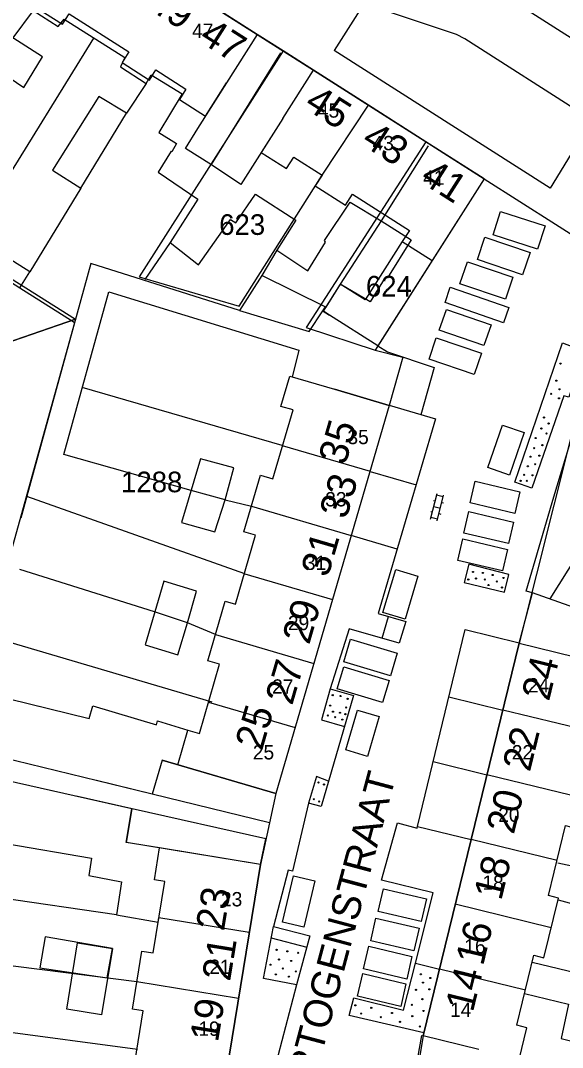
# Model space of a CAD drawing. Extents: x 148816 to 151297, y 399515 to 402500.
# Drawn here: x 149748.6 to 149795.9, y 400300.6 to 400390.2 of the extents above; entities that cross this region are included whole.
import ezdxf

# ---------------------------------------------------------------- set-up
doc = ezdxf.new("R2010")
doc.units = 0
for name, color, linetype in [('B01 Hoofdgebouw  [D] Norm', 7, 'Continuous'), ('B01 Hoofdgebouw  [T] Norm', 7, 'Continuous'), ('B01 hoofgebouw', 7, 'Continuous'), ('B07 Tussenmuur  [D] Norm', 7, 'Continuous'), ('G01 perceelsgrens', 7, 'Continuous'), ('S02 Open verharding  Norm', 7, 'Continuous'), ('S05 Water  Norm', 7, 'Continuous'), ('T04 Haag heg  [D] Gem', 7, 'Continuous'), ('V00 Kant verharding algemeen  [T] Norm', 7, 'Continuous'), ('V00 Kant verharding algemeen secundair  [T] Gem', 7, 'Continuous'), ('Z01 perceelnummer', 7, 'Continuous'), ('Z02 huisnummer', 7, 'Continuous'), ('Z02 Huisnummer  [Tekst] Norm', 7, 'Continuous'), ('Z06 straatnaam', 7, 'Continuous')]:
    doc.layers.add(name, color=color, linetype=linetype)

msp = doc.modelspace()

# ---------------------------------------------------------------- linework, layer by layer
at = {"layer": 'B01 Hoofdgebouw  [D] Norm'}
for p, q in [((149771.47, 400381.67), (149767.811, 400375.908)), ((149769.087, 400375.057), (149772.62, 400372.776)), ((149761.065, 400341.267), (149759.434, 400335.725))]:
    msp.add_line(p, q, dxfattribs=at)
for points in [[(149749.663, 400391.09), (149751.854, 400389.701), (149752.366, 400390.333), (149757.68, 400386.997), (149757.294, 400386.16), (149759.52, 400384.723), (149759.982, 400385.483), (149762.69, 400383.814), (149760.636, 400380.446), (149762.179, 400379.471), (149761.768, 400378.761), (149761.718, 400378.812), (149760.588, 400376.964), (149764.053, 400374.629), (149761.615, 400370.831), (149764.118, 400368.884), (149766.913, 400372.833), (149767.368, 400372.55), (149769.087, 400375.057)], [(149766.55, 400384.78), (149764.022, 400380.8)], [(149767.811, 400375.908), (149765.241, 400377.622), (149762.964, 400379.034), (149764.042, 400380.781), (149764.022, 400380.8)], [(149772.62, 400372.776), (149770.935, 400370.165), (149773.642, 400368.369), (149775.208, 400370.851), (149775.107, 400371.004), (149777.339, 400374.346), (149780.047, 400372.728), (149782.678, 400371.06), (149780.599, 400367.742), (149780.396, 400367.769), (149779.087, 400365.667), (149776.48, 400367.208), (149775.222, 400365.182), (149769.65, 400367.961), (149767.7, 400364.897), (149773.785, 400363.055), (149774.961, 400364.87), (149775.197, 400365.207)], [(149775.56, 400364.49), (149774.961, 400364.87)], [(149763.176, 400328.272), (149764.182, 400327.978), (149765.947, 400334.015), (149764.906, 400334.319), (149766.432, 400339.539), (149767.335, 400339.275), (149769.089, 400345.277), (149768.075, 400345.573), (149769.525, 400350.534), (149770.605, 400350.218), (149772.359, 400356.219), (149771.304, 400356.528), (149772.072, 400359.157), (149775.97, 400358.02)], [(149762.62, 400346.405), (149765.543, 400345.59), (149766.425, 400348.381), (149767.179, 400351.173), (149764.288, 400351.953), (149762.62, 400346.405)], [(149766.425, 400348.381), (149763.457, 400349.187)], [(149759.434, 400335.725), (149762.298, 400334.831), (149763.154, 400337.622), (149763.934, 400340.388), (149761.065, 400341.267)], [(149763.154, 400337.622), (149760.275, 400338.582)], [(149760.926, 400325.646), (149760.059, 400322.68), (149744.519, 400326.471), (149745.771, 400331.436), (149754.545, 400329.295), (149754.876, 400330.402), (149760.429, 400328.741), (149760.526, 400329.065), (149763.176, 400328.272)], [(149757.79, 400318.47), (149758.27, 400321.401), (149744.294, 400324.542), (149743.662, 400320.999), (149747.512, 400320.187)], [(149747.538, 400320.183), (149747.278, 400318.373), (149754.765, 400317.082), (149754.526, 400315.584), (149757.368, 400315.033), (149756.943, 400312.137), (149760.583, 400311.495)], [(149795.509, 400313.445), (149798.51, 400312.649), (149798.562, 400312.802), (149801.505, 400312.123), (149800.8, 400309.28), (149800.146, 400306.31), (149793.256, 400307.984)], [(149758.88, 400282.47), (149754.907, 400283.123), (149755.416, 400286.234), (149756.373, 400286.077), (149757.358, 400292.109), (149756.43, 400292.26), (149757.302, 400297.598), (149758.249, 400297.443), (149759.28, 400303.757), (149758.335, 400303.911), (149759.164, 400308.985), (149760.147, 400308.824), (149760.583, 400311.495)], [(149792.594, 400305.28), (149796.424, 400304.349), (149795.795, 400301.354), (149798.611, 400300.65), (149798.036, 400298.075)]]:
    msp.add_lwpolyline(points, dxfattribs=at)
for points in [[(149746.242, 400386.1), (149748.847, 400384.381), (149750.465, 400387.04), (149747.885, 400388.708)], [(149753.821, 400375.581), (149757.801, 400382.115), (149755.397, 400383.579), (149751.341, 400377.146)], [(149745.065, 400369.075), (149748.506, 400366.893), (149749.379, 400368.261), (149745.937, 400370.417)], [(149750.257, 400307.526), (149756.12, 400306.651), (149756.594, 400309.191), (149750.706, 400310.217)], [(149756.594, 400309.191), (149755.642, 400303.401), (149752.596, 400303.902), (149753.548, 400309.692)]]:
    msp.add_lwpolyline(points, close=True, dxfattribs=at)
at = {"layer": 'B01 Hoofdgebouw  [T] Norm'}
for p, q in [((149754.35, 400398.47), (149769.23, 400389)), ((149769.23, 400389), (149766.55, 400384.78)), ((149771.47, 400381.67), (149774.15, 400385.89)), ((149774.15, 400385.89), (149789.05, 400376.4)), ((149789.05, 400376.4), (149779.78, 400361.81)), ((149779.78, 400361.81), (149775.56, 400364.49)), ((149780.77, 400356.62), (149775.97, 400358.02)), ((149780.77, 400356.62), (149770.87, 400322.74)), ((149783.72, 400301.58), (149792.11, 400335.85)), ((149792.11, 400335.85), (149796.97, 400334.66)), ((149760.926, 400325.646), (149770.87, 400322.74)), ((149760.705, 400317.992), (149757.79, 400318.47)), ((149769.51, 400316.55), (149760.705, 400317.993)), ((149763.81, 400281.66), (149769.51, 400316.55)), ((149788.58, 400300.39), (149783.72, 400301.58))]:
    msp.add_line(p, q, dxfattribs=at)
msp.add_lwpolyline([(149792.102, 400299.528), (149792.777, 400302.285), (149791.913, 400302.497), (149793.41, 400308.613), (149794.274, 400308.401), (149795.548, 400313.605), (149794.675, 400313.819), (149796.172, 400319.935), (149797.046, 400319.721), (149798.322, 400324.934), (149797.448, 400325.148), (149798.941, 400331.245), (149799.815, 400331.031), (149800.492, 400333.798)], dxfattribs=at)
at = {"layer": 'B01 hoofgebouw'}
for points in [[(149751.67, 400394.25), (149754.35, 400398.47), (149769.23, 400389), (149766.55, 400384.78)], [(149751.67, 400394.25), (149749.854, 400391.39), (149752.225, 400389.882), (149752.8, 400390.786), (149758.011, 400387.47), (149757.422, 400386.545), (149759.827, 400385.014), (149760.388, 400385.895), (149763.01, 400384.226), (149762.436, 400383.324), (149764.708, 400381.879), (149766.55, 400384.78)], [(149771.47, 400381.67), (149774.15, 400385.89), (149789.05, 400376.4), (149779.78, 400361.81), (149775.56, 400364.49)], [(149771.47, 400381.67), (149769.581, 400378.695), (149771.796, 400377.285), (149772.43, 400378.28), (149774.899, 400376.707), (149774.304, 400375.773), (149776.948, 400374.089), (149777.565, 400375.059), (149782.527, 400371.898), (149781.905, 400370.922), (149784.514, 400369.261)], [(149781.905, 400370.922), (149778.658, 400365.822), (149776.48, 400367.208), (149774.986, 400364.855), (149775.56, 400364.49)], [(149762.292, 400325.248), (149763.176, 400328.272), (149764.182, 400327.978), (149765.947, 400334.015), (149764.906, 400334.319), (149766.432, 400339.539), (149767.335, 400339.275), (149769.089, 400345.277), (149768.075, 400345.573), (149769.525, 400350.534), (149770.605, 400350.218), (149772.359, 400356.219), (149771.304, 400356.528), (149772.072, 400359.157), (149775.97, 400358.02)], [(149775.97, 400358.02), (149780.77, 400356.62), (149770.87, 400322.74), (149760.926, 400325.646)], [(149788.58, 400300.39), (149783.72, 400301.58), (149792.11, 400335.85), (149796.97, 400334.66)], [(149792.102, 400299.528), (149792.777, 400302.285), (149791.913, 400302.497), (149793.41, 400308.613), (149794.274, 400308.401), (149795.548, 400313.605), (149794.675, 400313.819), (149796.172, 400319.935), (149797.046, 400319.721), (149798.322, 400324.934), (149797.448, 400325.148), (149798.941, 400331.245), (149799.815, 400331.031), (149800.492, 400333.798)], [(149760.926, 400325.646), (149760.059, 400322.68), (149755.201, 400323.865)], [(149757.816, 400318.466), (149758.296, 400321.397), (149753.418, 400322.493)], [(149758.88, 400282.47), (149763.81, 400281.66), (149769.51, 400316.55), (149757.816, 400318.466)], [(149758.88, 400282.47), (149754.907, 400283.123), (149755.416, 400286.234), (149756.373, 400286.077), (149757.358, 400292.109), (149756.43, 400292.26), (149757.302, 400297.598), (149758.249, 400297.443), (149759.28, 400303.757), (149758.335, 400303.911), (149759.164, 400308.985), (149760.147, 400308.824), (149761.163, 400315.045), (149760.248, 400315.195), (149760.705, 400317.993)]]:
    msp.add_lwpolyline(points, dxfattribs=at)
at = {"layer": 'B07 Tussenmuur  [D] Norm'}
for p, q in [((149771.408, 400353.105), (149779.087, 400350.861)), ((149771.408, 400353.105), (149779.087, 400350.861)), ((149768.732, 400347.821), (149777.454, 400345.272)), ((149768.732, 400347.821), (149777.454, 400345.272)), ((149768.141, 400341.925), (149775.82, 400339.681)), ((149768.141, 400341.925), (149775.82, 400339.681)), ((149765.575, 400336.606), (149774.186, 400334.09)), ((149765.575, 400336.606), (149774.186, 400334.09)), ((149764.981, 400330.711), (149772.552, 400328.499)), ((149764.981, 400330.711), (149772.552, 400328.499)), ((149798.203, 400328.181), (149790.685, 400330.022)), ((149798.203, 400328.181), (149790.685, 400330.022)), ((149797.681, 400322.317), (149789.301, 400324.369)), ((149797.681, 400322.317), (149789.301, 400324.369)), ((149795.434, 400316.875), (149787.916, 400318.716)), ((149795.434, 400316.875), (149787.916, 400318.716)), ((149794.913, 400311.011), (149786.532, 400313.063)), ((149794.913, 400311.011), (149786.532, 400313.063)), ((149792.664, 400305.567), (149785.146, 400307.408)), ((149792.664, 400305.567), (149785.146, 400307.408)), ((149758.728, 400306.314), (149767.601, 400304.864)), ((149758.728, 400306.314), (149767.601, 400304.864))]:
    msp.add_line(p, q, dxfattribs=at)
for points in [[(149784.154, 400379.262), (149780.047, 400372.728)], [(149784.154, 400379.262), (149780.047, 400372.728)], [(149760.583, 400311.495), (149760.647, 400311.919), (149768.542, 400310.629)], [(149760.583, 400311.495), (149760.647, 400311.919), (149768.542, 400310.629)]]:
    msp.add_lwpolyline(points, dxfattribs=at)
at = {"layer": 'G01 perceelsgrens'}
for points in [[(149771.497, 400387.567), (149769.23, 400389), (149754.35, 400398.47), (149749.27, 400401.69), (149739.288, 400408.058)], [(149771.497, 400387.567), (149758.922, 400367.83), (149767.656, 400365.265), (149774.899, 400376.707), (149778.947, 400382.835)], [(149778.947, 400382.835), (149774.15, 400385.89), (149771.497, 400387.567)], [(149783.976, 400379.632), (149778.947, 400382.835)], [(149783.976, 400379.632), (149773.496, 400363.423), (149779.538, 400361.429)], [(149789.05, 400376.4), (149783.976, 400379.632)], [(149789.05, 400376.4), (149779.538, 400361.429)], [(149789.05, 400376.4), (149804.63, 400366.51)], [(149736.539, 400374.746), (149753.366, 400364.146)], [(149804.63, 400366.51), (149796.669, 400353.941), (149792.11, 400335.85), (149783.72, 400301.58), (149782.33, 400293.33), (149778.97, 400258.14), (149777.994, 400258.284), (149777.996, 400247.375), (149778.543, 400230.381), (149779.311, 400220.249), (149779.578, 400218.899), (149779.904, 400218.147), (149780.264, 400217.642), (149780.697, 400217.304), (149781.244, 400217.051), (149781.723, 400216.858), (149783.212, 400216.808)], [(149737.744, 400358.773), (149753.366, 400364.146)], [(149753.366, 400364.146), (149747.486, 400342.952)], [(149779.538, 400361.429), (149781.95, 400360.83), (149780.77, 400356.62), (149770.87, 400322.74), (149769.51, 400316.55), (149763.81, 400281.66)]]:
    msp.add_lwpolyline(points, dxfattribs=at)
at = {"layer": 'S02 Open verharding  Norm'}
for p, q in [((149784.371, 400346.687), (149784.938, 400348.915)), ((149785.482, 400348.622), (149784.901, 400348.77)), ((149784.952, 400346.539), (149785.519, 400348.767)), ((149784.632, 400348.323), (149784.778, 400348.286)), ((149784.654, 400347.801), (149785.236, 400347.653)), ((149785.359, 400348.138), (149785.504, 400348.101)), ((149784.386, 400347.353), (149784.531, 400347.316)), ((149784.989, 400346.684), (149784.408, 400346.832)), ((149785.112, 400347.168), (149785.258, 400347.131))]:
    msp.add_line(p, q, dxfattribs=at)
at = {"layer": 'S05 Water  Norm'}
for centre in [(149795.728, 400360.263), (149795.366, 400358.769), (149794.913, 400357.627), (149795.638, 400358.023), (149795.592, 400357.232), (149794.279, 400355.563), (149794.687, 400355.036), (149794.053, 400354.596), (149794.506, 400354.157), (149793.555, 400353.762), (149794.143, 400353.147), (149793.102, 400352.137), (149793.419, 400352.883), (149793.872, 400352.225), (149792.876, 400351.302), (149793.51, 400351.478), (149792.559, 400350.556), (149793.283, 400350.512), (149792.242, 400350.028), (149792.785, 400350.028), (149787.669, 400341.419), (149788.076, 400342.078), (149788.348, 400341.507), (149788.937, 400341.99), (149789.118, 400341.419), (149789.797, 400341.815), (149790.748, 400341.551), (149789.435, 400340.936), (149790.159, 400341.244), (149790.612, 400340.717), (149775.825, 400331.315), (149776.515, 400331.243), (149777.131, 400331.004), (149775.604, 400330.407), (149775.85, 400329.881), (149776.466, 400329.785), (149777.008, 400330.239), (149775.407, 400329.546), (149776.047, 400329.403), (149776.663, 400329.188), (149776.934, 400329.666), (149774.594, 400323.691), (149775.062, 400323.524), (149774.175, 400322.233), (149774.643, 400322.042), (149770.93, 400309.089), (149771.131, 400308.244), (149771.868, 400308.959), (149772.807, 400308.829), (149770.393, 400307.788), (149771.466, 400307.463), (149772.203, 400308.113), (149770.862, 400306.943), (149772.002, 400306.748), (149772.606, 400307.203), (149783.523, 400306.951), (149784.36, 400306.635), (149783.104, 400305.598), (149783.709, 400306.229), (149784.267, 400305.643), (149783.662, 400304.786), (149777.804, 400304.245), (149779.199, 400304.019), (149782.732, 400304.29), (149783.755, 400303.748), (149778.315, 400303.523), (149780.035, 400303.207), (149781.012, 400303.568), (149781.709, 400302.801), (149782.779, 400303.297), (149783.43, 400302.395)]:
    msp.add_circle(centre, 0.05, dxfattribs=at)
at = {"layer": 'T04 Haag heg  [D] Gem'}
for p, q in [((149749.663, 400391.09), (149747.885, 400388.708)), ((149744.391, 400371.599), (149754.959, 400388.682)), ((149771.255, 400387.395), (149765.202, 400377.658)), ((149759.52, 400384.723), (149757.801, 400382.115)), ((149753.821, 400375.581), (149749.379, 400368.261)), ((149780.047, 400372.728), (149776.48, 400367.208)), ((149761.615, 400370.831), (149759.428, 400367.593)), ((149770.935, 400370.165), (149769.65, 400367.961)), ((149748.506, 400366.893), (149753.251, 400363.868)), ((149752.33, 400352.323), (149756.261, 400366.516)), ((149756.261, 400366.516), (149772.875, 400361.426)), ((149753.366, 400364.146), (149737.744, 400358.773)), ((149772.875, 400361.426), (149772.295, 400359.092)), ((149771.408, 400353.105), (149753.948, 400358.166)), ((149805.023, 400356.01), (149794.78, 400339.73)), ((149763.457, 400349.187), (149752.33, 400352.323)), ((149779.087, 400350.859), (149783.104, 400349.684)), ((149768.141, 400341.925), (149749.115, 400348.661)), ((149766.425, 400348.381), (149768.732, 400347.821)), ((149765.575, 400336.606), (149763.154, 400337.622)), ((149765.294, 400330.72), (149746.953, 400336.122)), ((149785.978, 400331.175), (149790.683, 400330.023)), ((149784.613, 400325.517), (149789.299, 400324.37)), ((149795.488, 400316.684), (149827.044, 400309.819)), ((149756.943, 400312.137), (149742.651, 400314.22)), ((149758.765, 400300.393), (149738.742, 400303.054))]:
    msp.add_line(p, q, dxfattribs=at)
for points in [[(149767.7, 400364.897), (149754.703, 400368.997), (149749.121, 400348.684), (149748.585, 400346.773)], [(149760.275, 400338.582), (149748.509, 400342.294)], [(149816.944, 400330.861), (149808.806, 400334.74), (149793.29, 400340.26)], [(149741.913, 400308.454), (149758.728, 400306.314)]]:
    msp.add_lwpolyline(points, dxfattribs=at)
at = {"layer": 'V00 Kant verharding algemeen  [T] Norm'}
for p, q in [((149806.69, 400382.24), (149788.62, 400393.8)), ((149778.601, 400391.762), (149775.953, 400387.604)), ((149786.64, 400388.99), (149779.3, 400391.44)), ((149769.23, 400389), (149774.15, 400385.89)), ((149787.36, 400388.62), (149786.64, 400388.99)), ((149803.8, 400378.11), (149787.36, 400388.62)), ((149794.83, 400375.59), (149775.953, 400387.604)), ((149798.46, 400381.54), (149794.83, 400375.59)), ((149779.78, 400361.81), (149780.6, 400361.28)), ((149780.6, 400361.28), (149784.694, 400359.916)), ((149784.694, 400359.916), (149783.537, 400355.789)), ((149795.14, 400348.64), (149796.79, 400354.11)), ((149792.72, 400340.41), (149795.14, 400348.64)), ((149781.452, 400344.063), (149777.454, 400345.272)), ((149792.11, 400335.85), (149793.29, 400340.26)), ((149793.29, 400340.26), (149792.72, 400340.41)), ((149783.247, 400319.859), (149787.915, 400318.716)), ((149783.057, 400307.919), (149785.146, 400307.408)), ((149783.03, 400298.34), (149783.61, 400301.62)), ((149783.61, 400301.62), (149783.72, 400301.58))]:
    msp.add_line(p, q, dxfattribs=at)
msp.add_lwpolyline([(149786.101, 400366.926), (149791.217, 400365.156), (149790.756, 400363.822), (149785.64, 400365.592)], close=True, dxfattribs=at)
for points in [[(149791.747, 400349.9), (149795.888, 400362.065), (149797.794, 400361.336), (149796.465, 400357.324), (149796.007, 400357.449), (149793.221, 400349.398), (149791.722, 400349.9)], [(149780.765, 400356.627), (149784.796, 400355.44), (149779.805, 400338.459), (149782.22, 400337.753), (149781.618, 400335.859), (149777.267, 400337.114), (149775.614, 400331.878), (149777.649, 400331.303), (149774.815, 400321.589), (149773.712, 400321.888), (149772.307, 400315.948), (149771.936, 400316.042), (149770.651, 400311.134)], [(149790.83, 400340.313), (149791.215, 400341.862), (149787.713, 400342.742), (149787.321, 400341.161), (149790.83, 400340.313)], [(149780.148, 400336.283), (149780.703, 400338.196)], [(149783.247, 400319.859), (149787.393, 400337.04), (149792.114, 400335.881)], [(149775.615, 400331.878), (149774.84, 400329.176)], [(149774.84, 400329.176), (149776.86, 400328.598)], [(149775.461, 400323.804), (149774.424, 400324.229), (149773.712, 400321.888)], [(149770.87, 400322.74), (149770.307, 400320.18), (149760.059, 400322.68)], [(149769.51, 400316.55), (149769.997, 400318.767), (149758.296, 400321.397)], [(149772.677, 400306.039), (149769.776, 400306.598), (149770.651, 400311.134)], [(149770.651, 400311.135), (149773.836, 400310.313)], [(149770.458, 400310.134), (149773.57, 400309.331)], [(149773.836, 400310.313), (149772.677, 400306.039)], [(149783.787, 400301.854), (149777.271, 400303.364), (149777.661, 400304.898), (149782.022, 400303.814), (149783.058, 400307.919)], [(149772.669, 400306.04), (149770.737, 400298.69), (149767.845, 400281.016), (149763.82, 400281.648)]]:
    msp.add_lwpolyline(points, dxfattribs=at)
at = {"layer": 'V00 Kant verharding algemeen secundair  [T] Gem'}
for points in [[(149790.491, 400373.537), (149794.381, 400372.281), (149793.726, 400370.251), (149789.836, 400371.507)], [(149789.129, 400371.3), (149793.076, 400369.957), (149792.415, 400368.014), (149788.468, 400369.357)], [(149787.59, 400369.138), (149791.572, 400367.802), (149790.926, 400365.878), (149786.944, 400367.214)], [(149785.753, 400364.997), (149789.662, 400363.652), (149789.038, 400361.838), (149785.129, 400363.183)], [(149784.874, 400362.508), (149788.812, 400361.168), (149788.185, 400359.324), (149784.247, 400360.664)], [(149789.382, 400351.185), (149790.662, 400354.89), (149792.543, 400354.24), (149791.263, 400350.535)], [(149788.27, 400349.989), (149792.175, 400349.074), (149791.732, 400347.186), (149787.827, 400348.101)], [(149787.722, 400347.349), (149791.627, 400346.434), (149791.184, 400344.546), (149787.279, 400345.461)], [(149787.198, 400344.963), (149791.103, 400344.048), (149790.66, 400342.16), (149786.755, 400343.075)], [(149780.219, 400338.546), (149781.332, 400342.281), (149783.277, 400341.702), (149782.164, 400337.967)], [(149777.385, 400336.202), (149781.46, 400334.991), (149780.874, 400333.019), (149776.799, 400334.23)], [(149776.785, 400333.79), (149780.75, 400332.588), (149780.172, 400330.682), (149776.207, 400331.884)], [(149779.897, 400329.464), (149778.878, 400325.977), (149776.965, 400326.536), (149777.984, 400330.023)], [(149774.267, 400315.112), (149773.3, 400311.056), (149771.439, 400311.5), (149772.406, 400315.556)], [(149780.258, 400314.423), (149784.028, 400313.545), (149783.568, 400311.568), (149779.798, 400312.446)], [(149779.608, 400311.859), (149783.378, 400310.981), (149782.918, 400309.004), (149779.148, 400309.882)], [(149778.983, 400309.396), (149782.753, 400308.518), (149782.293, 400306.541), (149778.523, 400307.419)], [(149778.459, 400307.01), (149782.229, 400306.132), (149781.769, 400304.155), (149777.999, 400305.033)]]:
    msp.add_lwpolyline(points, close=True, dxfattribs=at)
msp.add_lwpolyline([(149783.057, 400307.919), (149784.604, 400314.051), (149780.094, 400315.178), (149781.487, 400320.186), (149783.21, 400319.705), (149783.247, 400319.859)], dxfattribs=at)

# ---------------------------------------------------------------- texts
at = {"layer": 'Z01 perceelnummer'}
for s, p in [('623', (149765.912, 400371.499)), ('624', (149778.726, 400366.119)), ('1288', (149757.338, 400349.033))]:
    msp.add_text(s, height=1.8, dxfattribs=at).set_placement(p)
at = {"layer": 'Z02 huisnummer'}
for s, rotation, p in [('49', 327.5332, (149759.539, 400391.314)), ('47', 327.5332, (149764.043, 400388.448)), ('45', 327.50243, (149773.238, 400382.617)), ('43', 327.50243, (149778.232, 400379.436)), ('41', 327.50243, (149783.356, 400376.173)), ('35', 73.7398, (149776.926, 400351.311)), ('33', 73.7398, (149777.015, 400346.609)), ('31', 73.7398, (149775.406, 400341.529)), ('29', 73.7398, (149773.767, 400335.655)), ('27', 73.7398, (149772.283, 400330.363)), ('24', 76.22785, (149794.714, 400330.722)), ('25', 73.7398, (149769.651, 400326.414)), ('22', 76.22785, (149793.049, 400324.553)), ('20', 76.22785, (149791.641, 400319.1)), ('18', 76.22785, (149790.543, 400313.32)), ('23', 80.73548, (149766.319, 400310.663)), ('16', 76.22785, (149788.956, 400307.618)), ('21', 80.73548, (149766.858, 400306.276)), ('14', 76.22785, (149788.068, 400303.573)), ('19', 80.73548, (149765.801, 400300.954))]:
    msp.add_text(s, height=2.5, rotation=rotation, dxfattribs=at).set_placement(p)
at = {"layer": 'Z02 Huisnummer  [Tekst] Norm'}
for s, p in [('47', (149763.55, 400388.7)), ('45', (149774.535, 400381.735)), ('43', (149779.31, 400378.891)), ('41', (149783.73, 400375.875)), ('35', (149777.115, 400353.232)), ('33', (149775.173, 400347.798)), ('31', (149773.396, 400342.252)), ('29', (149771.914, 400336.997)), ('27', (149770.532, 400331.451)), ('24', (149792.882, 400331.553)), ('25', (149768.853, 400325.71)), ('22', (149791.469, 400325.71)), ('20', (149790.284, 400320.261)), ('18', (149788.901, 400314.326)), ('23', (149766.07, 400312.883)), ('16', (149787.321, 400308.779)), ('21', (149765.05, 400306.981)), ('14', (149786.08, 400303.222)), ('19', (149764.094, 400301.582))]:
    msp.add_text(s, height=1.25, dxfattribs=at).set_placement(p)
at = {"layer": 'Z06 straatnaam'}
msp.add_text('HERTOGENSTRAAT', height=2.5, rotation=75.04644, dxfattribs=at).set_placement((149773.074, 400293.175))

doc.saveas('drawing.dxf')
